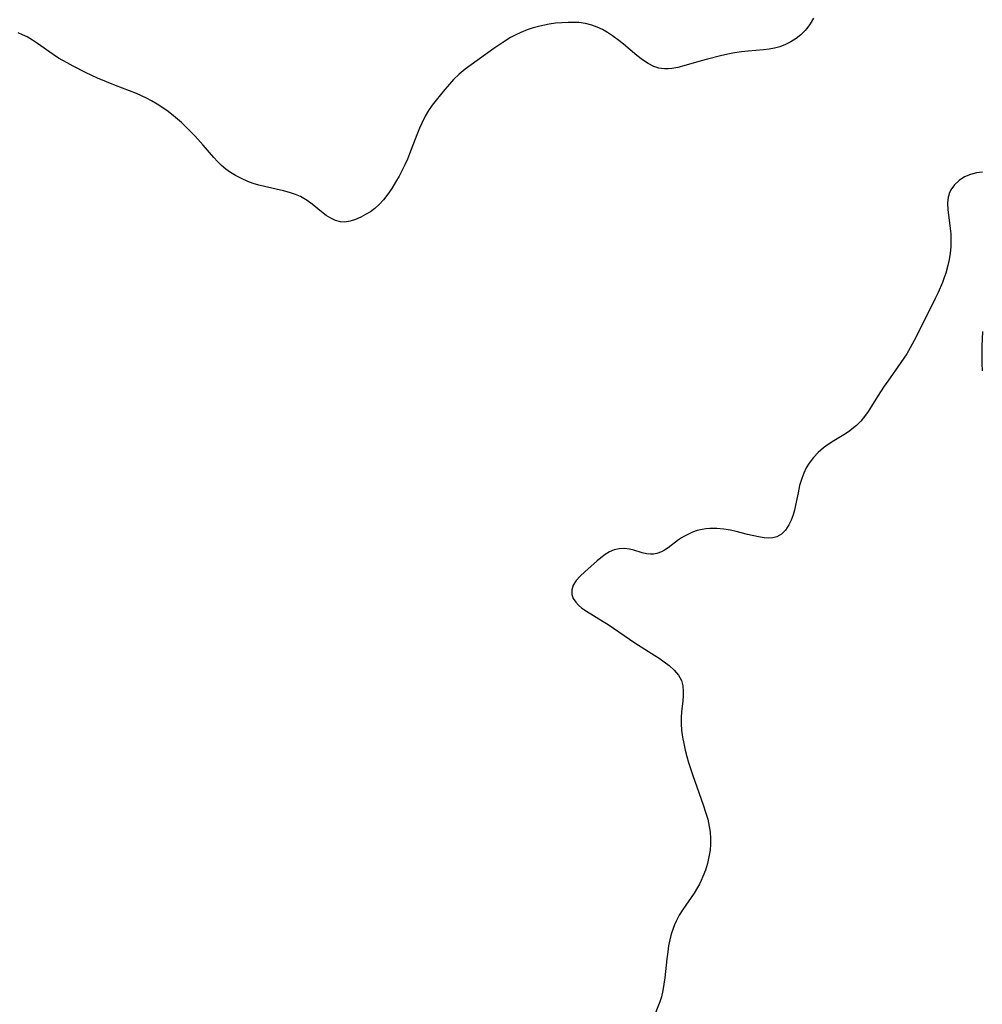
# Model space of a CAD drawing. Header units: inches. Extents: x 1073367 to 1082519, y 1569854 to 1574957.
# Tile 326 of 565: x 1080689 to 1080929, y 1570722 to 1570967. Entities that reach past the tile are written whole.
import ezdxf

# ---------------------------------------------------------------- set-up
doc = ezdxf.new("R2010")
doc.units = ezdxf.units.IN
doc.header["$MEASUREMENT"] = 0
doc.layers.add('CGG_CurvaNivelLidar_v1', color=7, linetype='Continuous', lineweight=30, true_color=0x008008)

msp = doc.modelspace()

# ---------------------------------------------------------------- linework, layer by layer
at = {"layer": 'CGG_CurvaNivelLidar_v1'}
for points in [[(1080886.6378, 1570967.3002, 77), (1080885.8338, 1570965.9021, 77), (1080885.2259, 1570965.0367, 77), (1080884.5543, 1570964.2255, 77), (1080883.4879, 1570963.1735, 77), (1080882.3125, 1570962.241, 77), (1080881.0481, 1570961.4273, 77), (1080879.7094, 1570960.7398, 77), (1080878.3029, 1570960.1941, 77), (1080876.9807, 1570959.8348, 77), (1080875.6198, 1570959.582, 77), (1080874.2324, 1570959.4113, 77), (1080870.4272, 1570959.1086, 77), (1080868.7208, 1570958.9151, 77), (1080867.0358, 1570958.6465, 77), (1080865.3535, 1570958.3149, 77), (1080863.5104, 1570957.9046, 77), (1080860.3162, 1570957.1171, 77), (1080858.7431, 1570956.6885, 77), (1080854.4275, 1570955.414, 77), (1080852.9349, 1570955.0261, 77), (1080851.4652, 1570954.7563, 77), (1080850.5276, 1570954.6733, 77), (1080849.6003, 1570954.6801, 77), (1080848.8455, 1570954.7634, 77), (1080848.2172, 1570954.8919, 77), (1080847.0034, 1570955.2942, 77), (1080845.5555, 1570956.0305, 77), (1080844.1535, 1570956.9618, 77), (1080842.7763, 1570958.0218, 77), (1080839.3868, 1570960.8489, 77), (1080838.2298, 1570961.7774, 77), (1080836.672, 1570962.9341, 77), (1080835.4476, 1570963.7437, 77), (1080834.1845, 1570964.4694, 77), (1080832.8823, 1570965.0926, 77), (1080831.5385, 1570965.589, 77), (1080829.953, 1570965.9764, 77), (1080828.3248, 1570966.1903, 77), (1080827.0073, 1570966.2533, 77), (1080825.6754, 1570966.2435, 77), (1080824.1156, 1570966.1644, 77), (1080822.5483, 1570966.0175, 77), (1080820.9811, 1570965.7995, 77), (1080819.7917, 1570965.5819, 77), (1080818.6095, 1570965.3196, 77), (1080816.9713, 1570964.8742, 77), (1080815.437, 1570964.3565, 77), (1080813.9342, 1570963.7495, 77), (1080812.4688, 1570963.0535, 77), (1080811.3592, 1570962.4507, 77), (1080809.4225, 1570961.2644, 77), (1080807.2161, 1570959.7525, 77), (1080801.5397, 1570955.692, 77), (1080800.0917, 1570954.6003, 77), (1080798.6036, 1570953.3553, 77), (1080797.1931, 1570952.0054, 77), (1080796.1514, 1570950.9031, 77), (1080794.9782, 1570949.5673, 77), (1080792.8434, 1570946.9287, 77), (1080791.8828, 1570945.6348, 77), (1080790.9805, 1570944.3063, 77), (1080790.1576, 1570942.9312, 77), (1080789.3008, 1570941.2216, 77), (1080788.7352, 1570939.9271, 77), (1080788.0843, 1570938.3166, 77), (1080786.2632, 1570933.5509, 77), (1080785.6898, 1570932.1938, 77), (1080785.0726, 1570930.8532, 77), (1080784.418, 1570929.5298, 77), (1080783.6228, 1570928.0274, 77), (1080782.7453, 1570926.4815, 77), (1080781.8228, 1570924.9809, 77), (1080780.8487, 1570923.5429, 77), (1080779.7472, 1570922.11, 77), (1080778.724, 1570920.9676, 77), (1080777.6246, 1570919.9543, 77), (1080776.5039, 1570919.1375, 77), (1080775.3288, 1570918.4394, 77), (1080774.1289, 1570917.8344, 77), (1080772.7811, 1570917.2545, 77), (1080771.4435, 1570916.8215, 77), (1080770.122, 1570916.6008, 77), (1080769.0336, 1570916.6356, 77), (1080767.8244, 1570916.957, 77), (1080766.6427, 1570917.5234, 77), (1080765.4822, 1570918.267, 77), (1080764.3373, 1570919.1309, 77), (1080762.0195, 1570921.0243, 77), (1080760.8004, 1570921.928, 77), (1080759.9859, 1570922.4502, 77), (1080759.1355, 1570922.9181, 77), (1080757.8618, 1570923.4782, 77), (1080756.42, 1570923.9631, 77), (1080754.9009, 1570924.367, 77), (1080750.201, 1570925.4067, 77), (1080748.7365, 1570925.7881, 77), (1080747.3633, 1570926.2204, 77), (1080746.0145, 1570926.7207, 77), (1080744.4691, 1570927.3926, 77), (1080742.9795, 1570928.1655, 77), (1080741.7518, 1570928.9242, 77), (1080740.5847, 1570929.7685, 77), (1080739.486, 1570930.6992, 77), (1080738.5046, 1570931.6658, 77), (1080737.5635, 1570932.6877, 77), (1080734.9157, 1570935.7132, 77), (1080732.9264, 1570937.9243, 77), (1080730.6791, 1570940.2186, 77), (1080729.5136, 1570941.321, 77), (1080727.5491, 1570943.0393, 77), (1080726.2486, 1570944.0637, 77), (1080724.9056, 1570945.0276, 77), (1080723.5228, 1570945.9282, 77), (1080722.1001, 1570946.7593, 77), (1080720.8756, 1570947.3976, 77), (1080719.6267, 1570947.9849, 77), (1080718.3573, 1570948.5244, 77), (1080713.1085, 1570950.5266, 77), (1080708.6396, 1570952.4141, 77), (1080705.7171, 1570953.7714, 77), (1080702.6198, 1570955.3473, 77), (1080701.0969, 1570956.1715, 77), (1080699.0073, 1570957.3821, 77), (1080697.6498, 1570958.2582, 77), (1080693.7422, 1570960.9907, 77), (1080692.4633, 1570961.8407, 77), (1080691.1492, 1570962.6231, 77), (1080690.0547, 1570963.1841, 77), (1080688.9283, 1570963.6825, 77)], [(1080928.6532, 1570928.9596, 77.5), (1080927.1547, 1570928.8028, 77.5), (1080925.7032, 1570928.431, 77.5), (1080924.2383, 1570927.8141, 77.5), (1080922.8627, 1570926.9448, 77.5), (1080921.6928, 1570925.8714, 77.5), (1080920.7924, 1570924.607, 77.5), (1080920.3822, 1570923.673, 77.5), (1080920.2711, 1570923.3167, 77.5), (1080920.1477, 1570922.7952, 77.5), (1080920.001, 1570921.3112, 77.5), (1080920.07, 1570919.6824, 77.5), (1080920.6662, 1570914.978, 77.5), (1080920.777, 1570913.6875, 77.5), (1080920.8291, 1570912.0749, 77.5), (1080920.7771, 1570910.4547, 77.5), (1080920.6225, 1570908.8843, 77.5), (1080920.3778, 1570907.3213, 77.5), (1080920.0558, 1570905.7702, 77.5), (1080919.5691, 1570903.9281, 77.5), (1080919.101, 1570902.5345, 77.5), (1080918.7245, 1570901.5731, 77.5), (1080917.6213, 1570899.0959, 77.5), (1080916.8913, 1570897.5764, 77.5), (1080912.1916, 1570888.0577, 77.5), (1080910.732, 1570885.3235, 77.5), (1080909.8691, 1570883.8646, 77.5), (1080908.4046, 1570881.6615, 77.5), (1080905.1034, 1570877.0316, 77.5), (1080904.2395, 1570875.766, 77.5), (1080902.5916, 1570873.2097, 77.5), (1080901.0982, 1570870.785, 77.5), (1080900.2513, 1570869.5045, 77.5), (1080899.3556, 1570868.2752, 77.5), (1080898.3969, 1570867.115, 77.5), (1080897.3583, 1570866.0448, 77.5), (1080896.7171, 1570865.4786, 77.5), (1080895.6858, 1570864.691, 77.5), (1080894.6016, 1570863.967, 77.5), (1080891.6981, 1570862.2068, 77.5), (1080890.2684, 1570861.2859, 77.5), (1080889.173, 1570860.4832, 77.5), (1080887.8418, 1570859.3316, 77.5), (1080886.6338, 1570858.0595, 77.5), (1080885.5745, 1570856.6668, 77.5), (1080884.8493, 1570855.4584, 77.5), (1080884.2346, 1570854.1824, 77.5), (1080883.7264, 1570852.8518, 77.5), (1080883.2175, 1570851.0765, 77.5), (1080882.8211, 1570849.2634, 77.5), (1080882.2238, 1570846.1854, 77.5), (1080881.9438, 1570844.9618, 77.5), (1080881.6133, 1570843.7805, 77.5), (1080881.1397, 1570842.4765, 77.5), (1080880.5622, 1570841.2784, 77.5), (1080879.707, 1570840.0025, 77.5), (1080878.6904, 1570838.9884, 77.5), (1080877.5093, 1570838.3134, 77.5), (1080876.5513, 1570838.0776, 77.5), (1080875.5179, 1570838.0213, 77.5), (1080874.4245, 1570838.1015, 77.5), (1080873.0259, 1570838.3265, 77.5), (1080870.2244, 1570838.9413, 77.5), (1080867.4305, 1570839.6631, 77.5), (1080866.0611, 1570839.9845, 77.5), (1080864.3391, 1570840.2642, 77.5), (1080862.6063, 1570840.403, 77.5), (1080860.8885, 1570840.3978, 77.5), (1080859.9087, 1570840.3223, 77.5), (1080858.9465, 1570840.1788, 77.5), (1080857.7335, 1570839.8761, 77.5), (1080856.5593, 1570839.4578, 77.5), (1080855.4276, 1570838.9462, 77.5), (1080854.6242, 1570838.5192, 77.5), (1080853.8524, 1570838.0528, 77.5), (1080853.1095, 1570837.5463, 77.5), (1080850.5383, 1570835.6231, 77.5), (1080849.6241, 1570835.0082, 77.5), (1080848.8957, 1570834.5972, 77.5), (1080847.699, 1570834.1435, 77.5), (1080846.9199, 1570834.0128, 77.5), (1080846.1275, 1570833.9993, 77.5), (1080845.1197, 1570834.1292, 77.5), (1080844.1023, 1570834.3715, 77.5), (1080842.0178, 1570834.9704, 77.5), (1080840.9518, 1570835.2241, 77.5), (1080839.6639, 1570835.3963, 77.5), (1080838.3754, 1570835.3611, 77.5), (1080837.1397, 1570835.0758, 77.5), (1080835.9416, 1570834.5648, 77.5), (1080834.8324, 1570833.8928, 77.5), (1080833.761, 1570833.0936, 77.5), (1080832.8529, 1570832.3345, 77.5), (1080829.8195, 1570829.6511, 77.5), (1080828.6533, 1570828.5637, 77.5), (1080827.6749, 1570827.4781, 77.5), (1080826.9554, 1570826.3394, 77.5), (1080826.6022, 1570825.1869, 77.5), (1080826.6148, 1570824.0166, 77.5), (1080826.9444, 1570823.0229, 77.5), (1080827.5395, 1570822.0835, 77.5), (1080828.2357, 1570821.3309, 77.5), (1080829.068, 1570820.6265, 77.5), (1080830.2217, 1570819.8181, 77.5), (1080834.3472, 1570817.3026, 77.5), (1080835.5963, 1570816.5004, 77.5), (1080842.2322, 1570811.9994, 77.5), (1080847.1969, 1570808.8483, 77.5), (1080848.2717, 1570808.1461, 77.5), (1080849.572, 1570807.2345, 77.5), (1080850.7841, 1570806.293, 77.5), (1080852.0473, 1570805.1507, 77.5), (1080853.0892, 1570803.9337, 77.5), (1080853.8259, 1570802.607, 77.5), (1080854.1701, 1570801.3065, 77.5), (1080854.2799, 1570799.9131, 77.5), (1080854.2519, 1570798.7569, 77.5), (1080854.1538, 1570797.569, 77.5), (1080853.8353, 1570794.813, 77.5), (1080853.7363, 1570793.3951, 77.5), (1080853.7478, 1570791.836, 77.5), (1080853.871, 1570790.2514, 77.5), (1080854.1057, 1570788.5048, 77.5), (1080854.3926, 1570786.899, 77.5), (1080854.7413, 1570785.2873, 77.5), (1080855.1499, 1570783.6757, 77.5), (1080855.5716, 1570782.2168, 77.5), (1080856.6446, 1570778.9627, 77.5), (1080859.2651, 1570771.669, 77.5), (1080859.8446, 1570769.8956, 77.5), (1080860.3527, 1570768.1183, 77.5), (1080860.7552, 1570766.334, 77.5), (1080860.9764, 1570764.8874, 77.5), (1080861.0879, 1570763.4372, 77.5), (1080861.0759, 1570761.939, 77.5), (1080860.9456, 1570760.445, 77.5), (1080860.6694, 1570758.7515, 77.5), (1080860.2744, 1570757.076, 77.5), (1080859.7715, 1570755.426, 77.5), (1080859.1834, 1570753.8626, 77.5), (1080858.7593, 1570752.9035, 77.5), (1080858.3093, 1570751.9996, 77.5), (1080857.8208, 1570751.1143, 77.5), (1080856.9707, 1570749.7318, 77.5), (1080854.1864, 1570745.6526, 77.5), (1080853.2866, 1570744.237, 77.5), (1080852.4894, 1570742.7757, 77.5), (1080852.0876, 1570741.8873, 77.5), (1080851.7364, 1570740.9767, 77.5), (1080851.2915, 1570739.5518, 77.5), (1080850.9358, 1570738.0922, 77.5), (1080850.6484, 1570736.6074, 77.5), (1080850.4116, 1570735.1059, 77.5), (1080850.1942, 1570733.434, 77.5), (1080849.6794, 1570728.6372, 77.5), (1080849.4685, 1570727.0763, 77.5), (1080849.2053, 1570725.5469, 77.5), (1080848.8425, 1570723.9841, 77.5), (1080848.4283, 1570722.6793, 77.5), (1080846.734, 1570718.3484, 77.5)], [(1080928.6866, 1570879.5831, 77.5), (1080928.6037, 1570881.4552, 77.5), (1080928.5676, 1570883.3258, 77.5), (1080928.591, 1570885.6411, 77.5), (1080928.7569, 1570889.3475, 77.5)]]:
    msp.add_polyline3d(points, dxfattribs=at)

doc.saveas('drawing.dxf')
